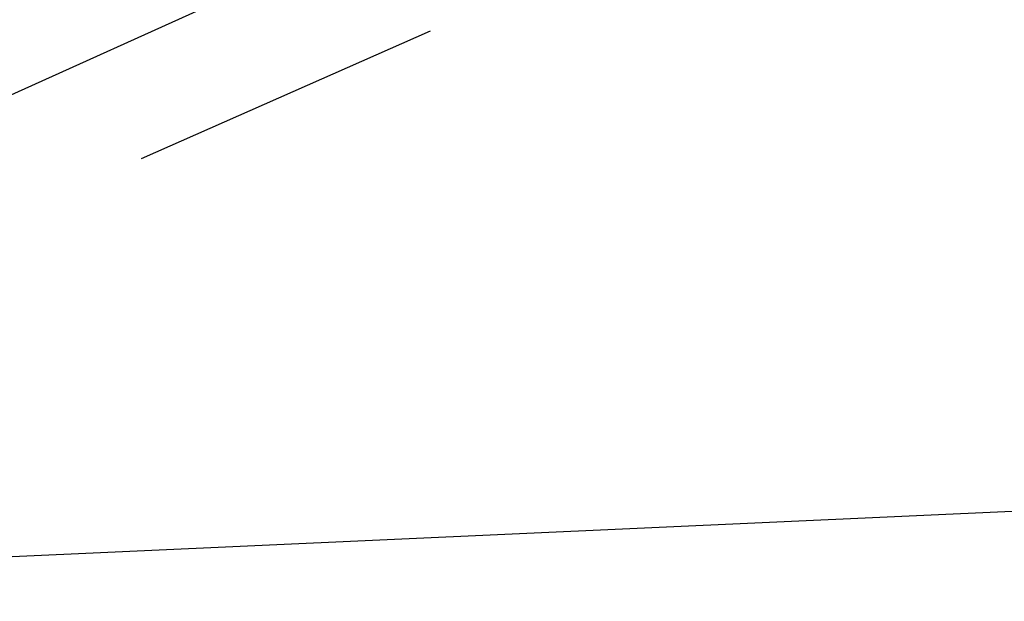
# Model space of a CAD drawing. Header units: feet. Extents: x -79 to 198, y -22 to 181.
# Tile 568 of 656: x 44.156 to 45.7, y 143.511 to 144.422. Entities that reach past the tile are written whole.
import ezdxf

# ---------------------------------------------------------------- set-up
doc = ezdxf.new("R2010")
doc.units = ezdxf.units.FT
doc.layers.add('A-LINEA', color=7, linetype='CONTINUOUS')

msp = doc.modelspace()

# ---------------------------------------------------------------- linework, layer by layer
at = {"layer": 'A-LINEA'}
for p, q in [((137.2414, 147.8002), (39.8639, 143.3866)), ((137.2414, 147.8002), (39.8639, 143.3866)), ((44.7467, 144.5778), (41.36, 143.0444)), ((44.7467, 144.5778), (41.36, 143.0444)), ((44.8, 144.4044), (44.3467, 144.2044)), ((44.8, 144.4044), (44.3467, 144.2044))]:
    msp.add_line(p, q, dxfattribs=at)

doc.saveas('drawing.dxf')
